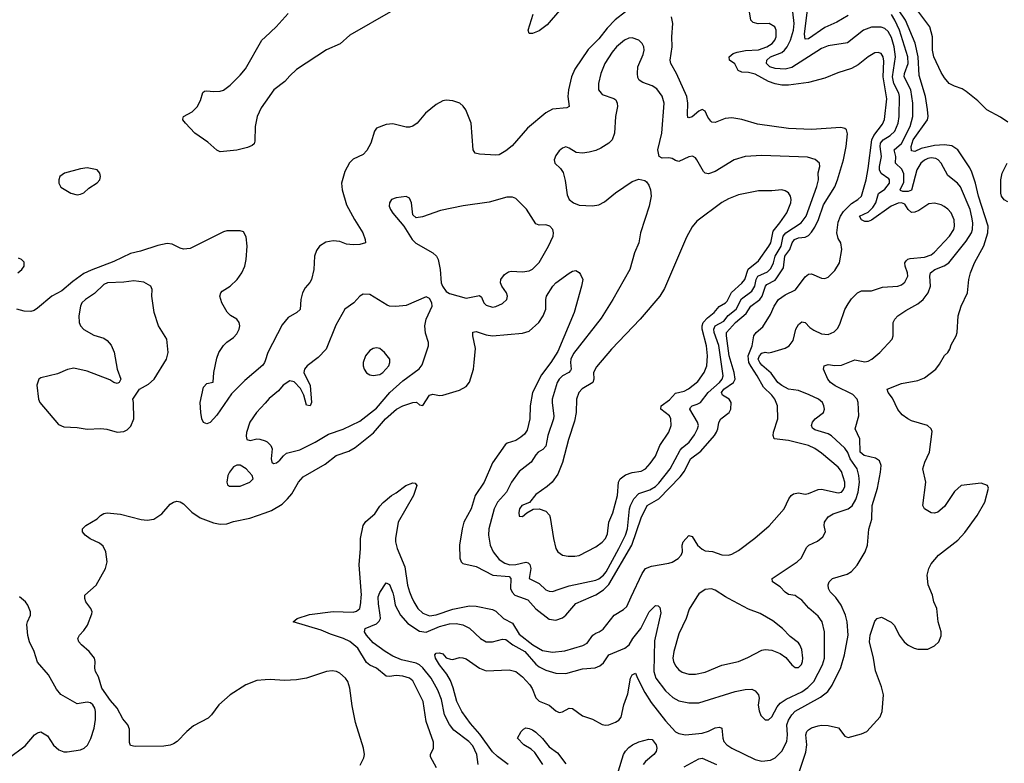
# Model space of a CAD drawing. Header units: inches. Extents: x 1550315 to 1685896, y 510706 to 640504.
# Tile 412 of 452: x 1658523 to 1664449, y 598998 to 603473. Entities that reach past the tile are written whole.
import ezdxf

# ---------------------------------------------------------------- set-up
doc = ezdxf.new("R2010")
doc.units = ezdxf.units.IN
doc.header["$MEASUREMENT"] = 0
for name, color, linetype in [('B6559', 7, 'Continuous'), ('B6569', 7, 'Continuous'), ('B6650', 7, 'Continuous'), ('B6660', 7, 'Continuous')]:
    doc.layers.add(name, color=color, linetype=linetype)

msp = doc.modelspace()

# ---------------------------------------------------------------- linework, layer by layer
at = {"layer": 'B6559', "color": 5}
for points, elevation in [([(1658454, 599026), (1658556.6, 599103.4), (1658613.2, 599170), (1658630, 599182), (1658650, 599187.7), (1658690, 599164), (1658726.8, 599106.8), (1658758.5, 599078.5), (1658790, 599067.4), (1658810, 599067.4), (1658890, 599078.7), (1658911.1, 599088.9), (1658932.2, 599107.7), (1658952.1, 599147.9), (1658972, 599210), (1658979.1, 599260.9), (1658979.8, 599310), (1658975.3, 599330), (1658964.2, 599350), (1658950, 599361.1), (1658930, 599366), (1658870, 599355.4), (1658771.5, 599411.5), (1658744.1, 599444.1), (1658696.2, 599530), (1658630, 599607.6), (1658610.7, 599670), (1658581.6, 599730), (1658571.9, 599768.1), (1658567, 599833), (1658569.7, 599850.3), (1658589.3, 599890), (1658589.3, 599910), (1658572.7, 599950), (1658558, 599970), (1658521.3, 600000)], 640), ([(1660000, 599500.2), (1659950, 599495.4), (1659884.9, 599470), (1659790, 599409.7), (1659722.6, 599350), (1659678.3, 599290), (1659658, 599270), (1659570, 599223.5), (1659530, 599189.8), (1659471, 599129), (1659450, 599115.2), (1659430, 599106.6), (1659390, 599100.2), (1659218.2, 599098.2), (1659190, 599104.2), (1659183.6, 599123.6), (1659183.8, 599203.8), (1659173.5, 599230), (1659145, 599265), (1659110.6, 599330), (1659070, 599376.4), (1659018.1, 599450), (1658997.9, 599517.9), (1658980.5, 599550), (1658975.6, 599570), (1658978.4, 599610), (1658974.5, 599630), (1658941.6, 599670), (1658895.8, 599710), (1658879.7, 599730), (1658873.3, 599750), (1658883.6, 599770), (1658910, 599797.6), (1658931.3, 599828.7), (1658956.6, 599896.6), (1658958.7, 599910), (1658951.6, 599930), (1658922.4, 599970), (1658915.1, 599990), (1658915.7, 600000)], 620)]:
    msp.add_lwpolyline(points, dxfattribs=dict(at, elevation=elevation))
at = {"layer": 'B6569', "color": 5}
for points, elevation in [([(1661032.3, 598970), (1660996.6, 599036.6), (1660996.9, 599050), (1661014.8, 599090), (1661014.3, 599125.7), (1660970.5, 599250), (1660952.4, 599370), (1660890, 599495), (1660870, 599511.1), (1660830, 599522.9), (1660790, 599525.9), (1660750, 599519.9), (1660730, 599521.7), (1660670.3, 599570.3), (1660630, 599588.5), (1660610, 599605), (1660557.8, 599690), (1660510, 599731.9), (1660473.1, 599750), (1660394.9, 599774.9), (1660338.4, 599798.4), (1660169.4, 599850), (1660194, 599870), (1660267.5, 599892.5), (1660410, 599911.5), (1660530, 599907.8), (1660550, 599912.7), (1660569.7, 599930), (1660577.2, 599962.8), (1660579.1, 600000)], 580), ([(1661282.5, 598990), (1661275.5, 599050), (1661250, 599102.7), (1661226.4, 599130), (1661136.7, 599196.6), (1661110, 599231.1), (1661081, 599290), (1661061.2, 599381.2), (1661039.1, 599439.1), (1661000.8, 599510), (1660950, 599571.9), (1660930, 599590.5), (1660910, 599600.7), (1660820.4, 599620.4), (1660770, 599642.9), (1660723.9, 599670), (1660650, 599723.8), (1660609.8, 599770), (1660598.9, 599790), (1660603, 599810), (1660670, 599837.4), (1660687.5, 599852.5), (1660694, 599870), (1660693.8, 599890), (1660682.5, 599957.5), (1660681.4, 599998.6), (1660681.8, 600000)], 560), ([(1660774.4, 600000), (1660783.7, 599950), (1660816, 599890), (1660860.1, 599840.1), (1660930, 599793.5), (1660970, 599786.5), (1661050, 599821.8), (1661110, 599838), (1661150, 599838.6), (1661191.1, 599831.1), (1661231.1, 599811.1), (1661296.9, 599750), (1661330, 599729.4), (1661370, 599728.7), (1661430, 599744.7), (1661450, 599743.2), (1661491.7, 599711.7), (1661564.2, 599670), (1661630, 599595.3), (1661650, 599578.5), (1661690, 599559.4), (1661750, 599540.6), (1661810, 599537.8), (1661910, 599566.4), (1661987.3, 599572.7), (1662014.6, 599585.4), (1662036.6, 599603.4), (1662070, 599650.2), (1662166.3, 599690), (1662191.1, 599710), (1662213.3, 599750), (1662261, 599810), (1662311.1, 599910), (1662350, 599947), (1662366.6, 599946.6), (1662376.4, 599936.4), (1662382.9, 599902.9), (1662344.9, 599735.1), (1662339.3, 599550), (1662353.1, 599510), (1662410, 599433.2), (1662454.8, 599394.8), (1662490, 599373.5), (1662550, 599361), (1662610, 599361.4), (1662830, 599429.2), (1662890, 599441.8), (1662930, 599443.6), (1662950, 599434.9), (1662970.2, 599410), (1662973.6, 599390), (1662968.1, 599348.1), (1662973.9, 599313.9), (1662984.7, 599284.7), (1663010, 599259.3), (1663030, 599259.5), (1663050, 599277.6), (1663081.7, 599338.3), (1663099.8, 599360.2), (1663135.9, 599384.1), (1663231.3, 599428.7), (1663266.6, 599453.4), (1663303, 599490), (1663354.9, 599590), (1663367.2, 599630), (1663366.5, 599790), (1663353.8, 599850), (1663330, 599884.4), (1663272.3, 599932.3), (1663230, 599979.3), (1663200.5, 600000)], 560), ([(1660882.1, 600000), (1660894.8, 599970), (1660920.2, 599930), (1660950, 599902.3), (1660990, 599885.7), (1661030, 599891.5), (1661130, 599926.5), (1661230, 599945.2), (1661270, 599944.6), (1661370, 599922.7), (1661390, 599912.7), (1661435.3, 599870), (1661490, 599842.2), (1661530, 599775.3), (1661611.4, 599710), (1661670, 599677.4), (1661730, 599667.2), (1661804.3, 599675.7), (1661913.5, 599706.5), (1661939.2, 599720.8), (1661972.9, 599770), (1661990, 599781.6), (1662011.7, 599788.3), (1662034.4, 599805.6), (1662101.5, 599890), (1662157.1, 599922.9), (1662177.5, 599942.5), (1662204.4, 600000)], 580), ([(1661463.9, 598990), (1661398.8, 599038.8), (1661370, 599066.3), (1661293.8, 599173.8), (1661237.4, 599237.4), (1661185.3, 599310), (1661153.9, 599370), (1661133.1, 599453.1), (1661115.9, 599495.9), (1661094, 599534), (1661049.2, 599590), (1661025.2, 599630), (1661021.7, 599650), (1661030, 599661.3), (1661050, 599663.7), (1661070, 599655.8), (1661090, 599633.4), (1661115.5, 599624.5), (1661130, 599622), (1661170, 599635.5), (1661190, 599633.7), (1661210, 599625.7), (1661290, 599570.3), (1661330, 599554.9), (1661470, 599559.6), (1661510, 599550.3), (1661550, 599518.8), (1661594, 599470), (1661608.3, 599448.3), (1661630, 599392.2), (1661650, 599372.3), (1661710, 599348.2), (1661750, 599314), (1661770, 599303.1), (1661790, 599308.7), (1661830, 599330.3), (1661850, 599327.2), (1661910, 599283.6), (1661970, 599263.1), (1662030, 599232.2), (1662050, 599228.5), (1662070, 599230.3), (1662110, 599244.6), (1662130, 599257.6), (1662144, 599276), (1662160.3, 599350), (1662184.5, 599415.5), (1662200.4, 599510), (1662210, 599530.5), (1662230, 599540.7), (1662240.8, 599510), (1662285.1, 599425.1), (1662323.3, 599363.3), (1662410, 599252.7), (1662470, 599188.3), (1662490, 599176.5), (1662530, 599170.2), (1662630, 599178.6), (1662670, 599191.7), (1662710, 599211.6), (1662735.9, 599215.9), (1662749.1, 599209.1), (1662755.2, 599150), (1662762, 599130), (1662779.5, 599110), (1662810.1, 599090.1), (1662950, 599020.7), (1662990, 599011.3), (1663042.7, 599017.3), (1663070, 599030.2), (1663110, 599070.2), (1663140.4, 599130), (1663144.3, 599170), (1663141.1, 599230), (1663150, 599256.9), (1663170, 599289.2), (1663190, 599312.1), (1663343.1, 599396.9), (1663387.2, 599430), (1663412.7, 599467.3), (1663466.3, 599573.7), (1663487.1, 599650), (1663509, 599770), (1663503.7, 599850), (1663493.1, 599890), (1663466.9, 599950), (1663435.3, 599995.3), (1663430.8, 600000)], 540), ([(1661531.3, 600000), (1661581.4, 599981.4), (1661630, 599926.6), (1661710, 599865), (1661750, 599859.5), (1661790, 599873.7), (1661811.3, 599890), (1661870, 599959.1), (1661963.8, 600000)], 620), ([(1662599.2, 600000), (1662553.7, 599926.3), (1662534.2, 599870), (1662490, 599777), (1662459.8, 599670), (1662454.3, 599630), (1662457.5, 599610), (1662470, 599584.6), (1662490, 599560.2), (1662510, 599545.5), (1662550, 599535.2), (1662590, 599533.8), (1662650, 599546.2), (1662750, 599588.2), (1662849.8, 599610.2), (1662905.9, 599634.1), (1662990, 599679.5), (1663010, 599682.6), (1663050, 599679.5), (1663099.6, 599659.6), (1663134.4, 599634.4), (1663170.7, 599590), (1663190, 599575.5), (1663210, 599575.5), (1663228.1, 599591.9), (1663234.5, 599610), (1663236.8, 599630), (1663230, 599682), (1663219.7, 599710), (1663210, 599722.9), (1663160.4, 599760.4), (1663114, 599810), (1663055.8, 599855.8), (1662979.1, 599899.1), (1662910, 599926.3), (1662789.2, 599989.2), (1662772.2, 600000)], 580), ([(1663205.4, 598914.6), (1663255.1, 599064.9), (1663260.2, 599110), (1663255.8, 599170), (1663261.5, 599190), (1663270, 599199.6), (1663290, 599212.1), (1663330, 599223.9), (1663350, 599228), (1663390, 599225.2), (1663451.3, 599211.3), (1663490, 599160.4), (1663510, 599153.1), (1663590, 599174.9), (1663622.9, 599190), (1663702.7, 599277.3), (1663714.7, 599310), (1663721.5, 599410), (1663710, 599459), (1663674.7, 599554.7), (1663662.8, 599630), (1663638.1, 599730), (1663642.6, 599770), (1663663.8, 599836.2), (1663670, 599852.9), (1663685.1, 599870), (1663710, 599876.9), (1663768.3, 599848.3), (1663788, 599828), (1663817.6, 599770), (1663846.7, 599730), (1663870, 599708.9), (1663906.8, 599690), (1663930, 599684.9), (1663990, 599685.7), (1664030, 599704.9), (1664056.3, 599730), (1664070, 599764.7), (1664069.7, 599790), (1664051.2, 599850), (1664043.7, 599930), (1664024.5, 599970), (1664018.4, 600000)], 520), ([(1660572.7, 598987.3), (1660594.7, 599030), (1660599.1, 599050), (1660593.3, 599090), (1660543.9, 599243.9), (1660524, 599344), (1660510.9, 599450), (1660497.5, 599490), (1660484.5, 599510), (1660450, 599540.6), (1660430, 599551.3), (1660404.9, 599555.1), (1660370, 599550.6), (1660250, 599510.7), (1660190, 599499.8), (1660116.6, 599496.6), (1660030, 599503.1), (1660000, 599500.2)], 620), ([(1661671.3, 598991.3), (1661623.1, 599063.1), (1661602.2, 599082.2), (1661558, 599110), (1661519, 599150), (1661542, 599190), (1661556.5, 599203.5), (1661570, 599210.7), (1661590, 599207.3), (1661610, 599199.3), (1661630, 599184.4), (1661670, 599147.7), (1661710, 599096.9), (1661760.8, 599060.8), (1661810, 598994.7)], 520), ([(1662126.6, 598953.4), (1662158.5, 599050), (1662170, 599071.8), (1662190, 599094), (1662211.8, 599110), (1662250, 599126.5), (1662310, 599143.7), (1662330, 599140.4), (1662354.9, 599110), (1662358.5, 599090), (1662354.7, 599070), (1662340.3, 599050), (1662290, 599009.8), (1662276.6, 598990)], 520), ([(1662523.3, 598976.7), (1662610, 599025.6), (1662630, 599029.3), (1662716.5, 598990)], 520)]:
    msp.add_lwpolyline(points, dxfattribs=dict(at, elevation=elevation))
at = {"layer": 'B6650', "color": 5}
for points, elevation in [([(1660000, 602976.6), (1659976.5, 602943.5), (1659952.9, 602890), (1659941.1, 602830), (1659938.4, 602741.6), (1659934, 602726), (1659923.4, 602716.6), (1659895.4, 602704.6), (1659830, 602688.3), (1659730, 602678.7), (1659710, 602688.6), (1659656.6, 602736.6), (1659578.3, 602790), (1659520.5, 602850), (1659504.5, 602870), (1659505.1, 602874.9), (1659509.3, 602890), (1659561.1, 602918.9), (1659591.2, 602948.8), (1659612.4, 602987.6), (1659624.9, 603035.1), (1659636.6, 603043.4), (1659650, 603044.9), (1659690, 603040.7), (1659730, 603042.9), (1659750, 603049.3), (1659790, 603079.3), (1659850, 603139), (1659882.1, 603177.9), (1659981.7, 603350), (1660000, 603367.2)], 580), ([(1660000, 601421), (1659996.1, 601410), (1659986, 601394), (1659877.5, 601302.5), (1659798.5, 601221.5), (1659710, 601092.3), (1659670, 601049.2), (1659650, 601041.2), (1659629.5, 601049.5), (1659619.3, 601070), (1659612.7, 601110), (1659609.6, 601170), (1659630, 601262), (1659650, 601282.8), (1659688.7, 601291.3), (1659691.2, 601350), (1659710, 601436), (1659722, 601470), (1659750, 601512.7), (1659770, 601532.7), (1659810, 601560.4), (1659830, 601582.4), (1659843.9, 601610), (1659847.4, 601630), (1659843.5, 601650), (1659829.6, 601670), (1659792.7, 601692.7), (1659772.6, 601712.6), (1659739.7, 601770), (1659728.3, 601810), (1659733.3, 601830), (1659741.4, 601838.6), (1659790.6, 601869.4), (1659831.4, 601908.6), (1659861, 601950), (1659877.7, 601990), (1659885.7, 602030), (1659892, 602110), (1659886.3, 602166.3), (1659870, 602195.6), (1659850, 602202), (1659770, 602202.2), (1659750, 602196.2), (1659550, 602095.5), (1659510, 602092.5), (1659490, 602097.1), (1659441.8, 602121.8), (1659410, 602126.9), (1659353.9, 602113.9), (1659250, 602079.4), (1659190, 602066), (1659090, 602017), (1658953.6, 601966.4), (1658910, 601946), (1658842.7, 601897.3), (1658777.9, 601842.1), (1658716.9, 601810), (1658630, 601737.6), (1658610, 601723.9), (1658590, 601717.2), (1658550, 601718.5), (1658505.6, 601730)], 620), ([(1658512.3, 601950), (1658536.2, 601970), (1658549.4, 601990), (1658550, 602014), (1658534, 602030), (1658517.2, 602037.2)], 620), ([(1660000, 601166.1), (1659948.9, 601110), (1659907.9, 601050), (1659888.9, 600988.9), (1659886.1, 600966.1), (1659890, 600946), (1659910, 600941.6), (1659950, 600950.3), (1659968.7, 600948.7), (1660000, 600937.9)], 640), ([(1658915.7, 600000), (1658916.2, 600010), (1658983.6, 600070), (1659039.3, 600170), (1659049.4, 600210), (1659042, 600270), (1659024.9, 600304.9), (1659002.8, 600322.8), (1658948.2, 600348.2), (1658917.2, 600370), (1658900.9, 600390), (1658902, 600410), (1658920.9, 600430), (1658989.5, 600470), (1659009.8, 600490.2), (1659030, 600501.5), (1659050, 600505.5), (1659130, 600497.1), (1659255.1, 600464.9), (1659290, 600460.9), (1659330, 600466.4), (1659379.8, 600500.2), (1659430, 600557.1), (1659450, 600570.4), (1659470, 600575.8), (1659490, 600572), (1659510, 600558.9), (1659559.1, 600510), (1659610, 600474.8), (1659690, 600445.4), (1659730, 600437.2), (1659770, 600439.7), (1659810, 600452.6), (1659907.6, 600472.4), (1660000, 600505.9)], 620)]:
    msp.add_lwpolyline(points, dxfattribs=dict(at, elevation=elevation))
for points, elevation in [([(1658930, 602580.9), (1658890, 602575.1), (1658794, 602550), (1658764.7, 602530), (1658758, 602510), (1658758, 602490), (1658770, 602464.7), (1658832, 602430), (1658870, 602418.8), (1658890, 602422.8), (1658910, 602430.8), (1658940.1, 602459.9), (1658990, 602491), (1659005.2, 602510), (1659009.2, 602530), (1659005.2, 602550), (1658990, 602569)], 620), ([(1659210, 601900.7), (1659150, 601893.5), (1659051.3, 601890), (1659030, 601880.4), (1658974.4, 601825.6), (1658919.3, 601790), (1658898, 601770), (1658889.1, 601750), (1658878.5, 601690), (1658881.1, 601650), (1658890, 601630.7), (1658909, 601609), (1658970, 601574.9), (1659030, 601556.3), (1659050, 601542), (1659073.8, 601513.8), (1659092.3, 601472.3), (1659110.4, 601370.4), (1659131.3, 601310), (1659122, 601290), (1659110, 601284), (1659090, 601289.2), (1659066.6, 601306.6), (1658930, 601357.7), (1658850, 601376.3), (1658811.7, 601368.3), (1658750, 601340.9), (1658650, 601317.2), (1658638, 601310), (1658626, 601274), (1658636, 601190), (1658644.7, 601170), (1658756.9, 601036.9), (1658790, 601022), (1658870, 601018), (1658930, 601008.5), (1659012.3, 601012.3), (1659047.9, 601007.9), (1659110, 600990.8), (1659150, 600994.8), (1659170, 601004), (1659193.1, 601026.9), (1659209.6, 601070), (1659209.2, 601169.2), (1659204, 601190), (1659245.2, 601250), (1659299.4, 601280.6), (1659332.7, 601310), (1659406, 601430), (1659416, 601470), (1659409.2, 601550), (1659359.3, 601630), (1659332.7, 601710), (1659319, 601810), (1659321.2, 601850), (1659313.2, 601870), (1659270, 601892.7)], 640), ([(1659830, 600792.6), (1659810, 600781.3), (1659786, 600750), (1659777, 600730), (1659770.7, 600690), (1659774.4, 600674.4), (1659785.2, 600665.2), (1659850, 600666), (1659908.7, 600690), (1659928, 600710), (1659922, 600730), (1659885.6, 600770), (1659850, 600792.3)], 640)]:
    msp.add_lwpolyline(points, close=True, dxfattribs=dict(at, elevation=elevation))
at = {"layer": 'B6660', "color": 5}
for points, elevation in [([(1663510, 603498.8), (1663442.3, 603457.7), (1663370, 603426.5), (1663270, 603357.3), (1663250, 603355.6), (1663246.7, 603386.7), (1663277.1, 603630)], 540), ([(1664018.4, 600000), (1664016.3, 600010), (1663991.2, 600071.2), (1663986, 600130), (1663994.5, 600170), (1664010, 600198.7), (1664052.6, 600250), (1664170, 600340.3), (1664212.8, 600387.2), (1664286, 600490), (1664332.6, 600570), (1664353.6, 600653.6), (1664348.7, 600670), (1664310, 600683.7), (1664190, 600669.7), (1664150, 600634), (1664090, 600544.4), (1664050, 600508.6), (1664030, 600503), (1664010, 600504.5), (1663969.2, 600530), (1663959.7, 600550), (1663977.4, 600690), (1663958.4, 600770), (1663971.6, 600810), (1663999.7, 600870), (1664014.9, 600994.9), (1664009.6, 601010), (1663987.3, 601030), (1663890, 601059.8), (1663868, 601070), (1663835.3, 601095.3), (1663807.9, 601128), (1663776, 601196), (1663751.3, 601230), (1663745.1, 601250), (1663830, 601284), (1663930, 601301.5), (1663970, 601317), (1664037.6, 601370), (1664060.1, 601399.9), (1664088.7, 601451.3), (1664109.4, 601470), (1664122, 601490), (1664130, 601516), (1664159.6, 601570), (1664165.6, 601590), (1664171.5, 601690), (1664189.7, 601750), (1664227.1, 601830), (1664235, 601910), (1664246.3, 601950), (1664269.2, 602010), (1664327, 602113), (1664350.4, 602189.6), (1664353.2, 602230), (1664294.9, 602410), (1664276.7, 602490), (1664255, 602555), (1664241.8, 602581.8), (1664169, 602690), (1664134.2, 602714.2), (1664090, 602720.7), (1664030, 602715), (1663950, 602697.8), (1663910, 602680.6), (1663890, 602683), (1663887.9, 602710), (1663901.7, 602750), (1663986.4, 602870), (1663990.5, 602890), (1663987.7, 602932.3), (1663975.1, 603010), (1663937.2, 603137.2), (1663931, 603250), (1663912.6, 603332.6), (1663853.9, 603470), (1663770, 603595.6)], 520), ([(1660770, 603529.1), (1660510, 603379.4), (1660452.8, 603327.2), (1660370, 603290.7), (1660190, 603172.3), (1660150, 603135.8), (1660119.6, 603100.4), (1660052, 603050), (1660000, 602976.6)], 580), ([(1662170, 603521.2), (1662107.1, 603472.9), (1662059, 603421), (1662010, 603357.9), (1661945.7, 603294.3), (1661865.3, 603174.7), (1661844.2, 603130), (1661826.3, 603050), (1661822.8, 603010), (1661830.4, 602949.6), (1661817.1, 602942.9), (1661730, 602935.3), (1661690, 602913.3), (1661579.7, 602820.3), (1661486.5, 602713.5), (1661450, 602683), (1661410, 602659.7), (1661390, 602656.9), (1661290, 602663.1), (1661264.5, 602670), (1661253.3, 602690), (1661239.7, 602850), (1661208, 602930), (1661193, 602953), (1661172.3, 602970), (1661130, 602984.2), (1661090, 602989.7), (1661070, 602985.1), (1661030, 602963.5), (1660965.5, 602910), (1660915.5, 602850), (1660888.6, 602831.4), (1660870, 602825.6), (1660850, 602826), (1660770, 602845.6), (1660730, 602841.6), (1660670, 602820.7), (1660658, 602802), (1660636.5, 602730), (1660613.5, 602686.5), (1660590, 602661.7), (1660530, 602634), (1660509.3, 602610.7), (1660481.3, 602558.7), (1660460.2, 602490), (1660464.3, 602450), (1660490, 602359.5), (1660538, 602270), (1660587.8, 602190), (1660603.5, 602150), (1660604.4, 602130), (1660570, 602119.4), (1660530, 602118.8), (1660490, 602122.7), (1660450, 602137.6), (1660410, 602142.8), (1660365.5, 602134.5), (1660328.8, 602110), (1660310, 602084.5), (1660297.3, 602050), (1660292.9, 601970), (1660280.2, 601910), (1660269.4, 601890.6), (1660240.8, 601859.2), (1660225.4, 601830), (1660216, 601790), (1660211, 601729), (1660192.4, 601710), (1660139.7, 601680.3), (1660102.5, 601637.5), (1660017.3, 601470), (1660000, 601421)], 620), ([(1661772.1, 603527.9), (1661698.7, 603441.3), (1661650, 603406), (1661610, 603389.8), (1661590, 603389.7), (1661583.5, 603410), (1661613.2, 603506.8)], 580), ([(1662204.4, 600000), (1662270, 600140.8), (1662289.2, 600170), (1662325.3, 600185.3), (1662430, 600203.2), (1662450, 600209.4), (1662485.6, 600230), (1662503.7, 600250), (1662512.1, 600270), (1662509.7, 600310), (1662516.4, 600330), (1662550, 600368.4), (1662570, 600362.4), (1662603.5, 600310), (1662630, 600286), (1662650, 600277.5), (1662692.6, 600272.6), (1662750, 600252.4), (1662790, 600250.4), (1662810, 600256.4), (1662850, 600278.4), (1662947.3, 600352.7), (1663033.7, 600426.3), (1663125.1, 600530), (1663153.3, 600590), (1663167.1, 600610), (1663180.6, 600619.4), (1663210, 600625.5), (1663250, 600618.5), (1663270, 600621.5), (1663330, 600646.2), (1663350, 600648.6), (1663450, 600626.2), (1663470, 600630.3), (1663478.8, 600641.2), (1663490, 600664), (1663490.5, 600690), (1663470, 600753.1), (1663450, 600780.7), (1663350, 600865.2), (1663310, 600892.5), (1663270, 600911.4), (1663150, 600941.2), (1663063.6, 600950), (1663057.6, 600970), (1663060.7, 600990), (1663087.4, 601070), (1663083.6, 601150), (1663067.5, 601190), (1663050, 601214.3), (1663000.6, 601260.6), (1662962.9, 601330), (1662925.3, 601385.3), (1662912.6, 601410), (1662907.1, 601450), (1662932.8, 601510), (1662942.3, 601570), (1662956.1, 601590), (1662995.4, 601624.6), (1663041.6, 601698.5), (1663064.7, 601750), (1663090.9, 601790), (1663130, 601818), (1663191.9, 601848.1), (1663250, 601925.8), (1663270, 601942.2), (1663290, 601943), (1663350, 601918.2), (1663370, 601916), (1663390, 601923.7), (1663430, 601963.1), (1663458, 602010), (1663471.3, 602090), (1663466.4, 602130), (1663450, 602156.9), (1663441.5, 602190), (1663450, 602253.8), (1663463, 602290), (1663481.8, 602318.2), (1663530, 602367.3), (1663568.9, 602391.1), (1663589.5, 602410.5), (1663617.2, 602510), (1663630, 602578.4), (1663651.4, 602750), (1663664, 602776), (1663716.1, 602843.9), (1663727.5, 602872.5), (1663742.6, 602997.4), (1663721, 603130), (1663724.1, 603224.1), (1663719.5, 603250), (1663709, 603269), (1663690, 603275.8), (1663670, 603272.7), (1663630, 603249.8), (1663570, 603201.1), (1663530, 603179.4), (1663446.7, 603153.3), (1663370, 603121.2), (1663270, 603096), (1663150, 603078.5), (1663110, 603078.5), (1663070, 603086.6), (1663030, 603100.1), (1662950, 603145.3), (1662910, 603154.3), (1662870, 603156.9), (1662846.9, 603166.9), (1662827.1, 603207.1), (1662794.7, 603230), (1662793.5, 603250), (1662816.9, 603270), (1662842.3, 603277.7), (1662892.6, 603287.4), (1662970, 603292.1), (1663020.3, 603310), (1663053, 603330), (1663068.2, 603350), (1663075.9, 603370), (1663076.5, 603410), (1663068.2, 603430), (1663035.1, 603450), (1662968.6, 603448.6), (1662937, 603457), (1662924.6, 603470), (1662913.2, 603533.2)], 580), ([(1663200.5, 600000), (1663190, 600007.3), (1663150, 600014.5), (1663130, 600027.1), (1663099.9, 600059.9), (1663053.6, 600090), (1663053, 600110), (1663202.4, 600210), (1663226.6, 600233.4), (1663260.5, 600299.5), (1663272.3, 600310), (1663325.5, 600334.5), (1663358.2, 600361.8), (1663373.3, 600390), (1663365.7, 600430), (1663367.2, 600450), (1663390, 600480.9), (1663420.4, 600499.6), (1663510, 600529.6), (1663532.8, 600547.2), (1663555, 600585), (1663570.3, 600630), (1663577.1, 600690), (1663574.7, 600730), (1663563.4, 600770), (1663522.7, 600830), (1663508, 600868), (1663490, 600895), (1663410, 600968.1), (1663390, 600981.3), (1663310, 601003.9), (1663295, 601015), (1663288.9, 601030), (1663294.6, 601050), (1663310.8, 601070), (1663360.3, 601110), (1663366.6, 601130), (1663363.9, 601150), (1663354.7, 601170), (1663331.3, 601190), (1663275.3, 601215.3), (1663210, 601242), (1663150, 601249), (1663110, 601270.8), (1663087.1, 601290), (1663045.4, 601345.4), (1662990, 601394.8), (1662977.2, 601410), (1662968.8, 601430), (1662976, 601450), (1662990, 601466), (1663010, 601472.6), (1663030, 601468.5), (1663050, 601471.3), (1663130, 601497.1), (1663154.7, 601510), (1663178, 601542), (1663194.7, 601610), (1663210, 601638), (1663230, 601655.5), (1663250, 601650.2), (1663280, 601620), (1663303.7, 601603.7), (1663350, 601583), (1663390, 601577.8), (1663425.3, 601594.7), (1663444.7, 601615.3), (1663459.6, 601640.4), (1663490, 601728), (1663510, 601763.1), (1663530, 601792.2), (1663565.6, 601830), (1663590, 601841.7), (1663650, 601842), (1663715.8, 601864.2), (1663808.7, 601870), (1663830, 601878), (1663850, 601894), (1663868.2, 601930), (1663866.9, 601950), (1663853, 601990), (1663851.4, 602010), (1663858.2, 602021.8), (1663868.6, 602031.4), (1663883.8, 602036.2), (1663970, 602044), (1664010, 602058.6), (1664030, 602074.3), (1664119.4, 602170), (1664144.7, 602210), (1664149.9, 602230), (1664147.8, 602267.8), (1664128.7, 602310), (1664110, 602332), (1664088.4, 602348.4), (1664070, 602358.2), (1664030, 602368.7), (1663996, 602364), (1663934.5, 602325.5), (1663910, 602314.8), (1663890, 602313.5), (1663870.9, 602330.9), (1663850, 602362.7), (1663830.9, 602370.9), (1663810, 602367.9), (1663769.1, 602350.9), (1663650, 602266.4), (1663630, 602258.2), (1663610, 602258.2), (1663590, 602267.8), (1663577.7, 602290), (1663630, 602314.2), (1663657.8, 602342.2), (1663675.8, 602370), (1663692.6, 602427.4), (1663730, 602453.9), (1663757.9, 602490), (1663758.9, 602510), (1663755.3, 602515.3), (1663707.9, 602547.9), (1663699.2, 602570), (1663699.1, 602590), (1663710.7, 602650), (1663701.4, 602710), (1663704.1, 602730), (1663720.2, 602750), (1663763.4, 602776.6), (1663790, 602803), (1663811.5, 602850), (1663817.5, 602890), (1663819.5, 603010), (1663814.6, 603030), (1663783.7, 603090), (1663776.6, 603130), (1663795.2, 603250), (1663787, 603310), (1663770, 603365.3), (1663750, 603401), (1663730, 603420.2), (1663708.8, 603428.8), (1663650, 603427.9), (1663602, 603410), (1663506, 603334), (1663390, 603314.9), (1663350, 603300.2), (1663170, 603184.9), (1663130, 603174.9), (1663070, 603178.4), (1663038.9, 603190), (1663017.2, 603210), (1663020.3, 603230), (1663042, 603250), (1663110, 603276.1), (1663127.5, 603290), (1663142.8, 603310), (1663162.7, 603350), (1663180.5, 603410), (1663185.6, 603450), (1663171.5, 603571.5)], 560), ([(1664470, 602856.8), (1664426.4, 602886.4), (1664343.6, 602930), (1664290, 602985.1), (1664220.6, 603040.6), (1664196.2, 603056.2), (1664150, 603072.5), (1664118.4, 603090), (1664090, 603122.2), (1664070, 603155.1), (1664024.8, 603250), (1664017.6, 603290), (1664018.1, 603370), (1664002.1, 603430), (1663910, 603549.9)], 480), ([(1660000, 603367.2), (1660066.9, 603430), (1660139.5, 603510)], 580), ([(1661963.8, 600000), (1661990, 600011.4), (1662037.4, 600042.6), (1662070, 600074.1), (1662207.6, 600310), (1662263.8, 600476.2), (1662299.2, 600550), (1662370, 600590.5), (1662498.5, 600721.5), (1662523.8, 600756.2), (1662561.7, 600830), (1662623.4, 600876.6), (1662704.9, 600970), (1662718.1, 600990), (1662725.8, 601010), (1662731.6, 601048.4), (1662743.5, 601070), (1662793.7, 601110), (1662804.1, 601130), (1662805, 601170), (1662793, 601190), (1662752.6, 601212.6), (1662747, 601230), (1662760.9, 601250), (1662820.1, 601290), (1662829.6, 601310), (1662824.2, 601350), (1662793.7, 601450), (1662777.2, 601570), (1662778.2, 601590), (1662831.3, 601650), (1662896, 601704), (1662924.1, 601750), (1662978.4, 601790), (1662992, 601810), (1663011.2, 601868.8), (1663019.6, 601880.4), (1663070, 601906.3), (1663080.8, 601919.2), (1663120.3, 601979.7), (1663129.4, 602050), (1663158.3, 602090), (1663173.1, 602130), (1663186.1, 602150), (1663210, 602159.5), (1663250, 602164.6), (1663270, 602173.4), (1663290, 602193.4), (1663310, 602224.4), (1663330.2, 602269.8), (1663360.4, 602359.6), (1663430, 602466.8), (1663446.4, 602510), (1663481.3, 602630), (1663498.5, 602710), (1663506.5, 602786.5), (1663499.7, 602810), (1663490, 602819.1), (1663464.8, 602824.8), (1663290, 602811.6), (1663150, 602818.9), (1662963.3, 602843.3), (1662870, 602873.3), (1662810, 602882.5), (1662770, 602877.8), (1662710, 602853.5), (1662690, 602857.2), (1662683.3, 602863.3), (1662666, 602886), (1662650, 602921.6), (1662630, 602933.3), (1662610, 602923.2), (1662570, 602889.2), (1662550, 602881.7), (1662545.4, 602885.4), (1662543.3, 602903.3), (1662545.3, 602970), (1662538.7, 603010), (1662476.4, 603150), (1662443.4, 603210), (1662438.1, 603230), (1662451.3, 603310), (1662449, 603370), (1662455, 603450), (1662446, 603490)], 620), ([(1663430.8, 600000), (1663402, 600030), (1663390.9, 600050), (1663388.7, 600071.3), (1663395.1, 600090), (1663415.1, 600110), (1663503.4, 600136.6), (1663530, 600151.6), (1663563.5, 600190), (1663611.2, 600270), (1663626.6, 600310), (1663633.6, 600406.4), (1663652.7, 600467.3), (1663653.5, 600550), (1663686.7, 600653.3), (1663704.8, 600750), (1663707.6, 600790), (1663697.4, 600817.4), (1663674, 600834), (1663605.1, 600850), (1663581.6, 600870), (1663579.5, 600950), (1663550.9, 601010), (1663573.2, 601090), (1663570.7, 601170), (1663563.1, 601190), (1663537.6, 601217.6), (1663431.3, 601270), (1663403.5, 601290), (1663388.2, 601310), (1663360.4, 601370), (1663364.7, 601390), (1663390, 601397.5), (1663430, 601392.6), (1663470, 601394), (1663550, 601426.3), (1663610, 601414.3), (1663630, 601419), (1663651.5, 601430), (1663700.5, 601470), (1663775.1, 601550), (1663781.3, 601570), (1663781.3, 601650), (1663789.6, 601670), (1663809.6, 601690), (1663857.5, 601722.5), (1663930, 601762.4), (1663960.4, 601790), (1663992, 601830), (1664005.5, 601870), (1664000.6, 601930), (1664006.2, 601950), (1664030.9, 601969.1), (1664088, 601992), (1664115.7, 602010), (1664220.7, 602139.3), (1664251.3, 602190), (1664258.7, 602210), (1664260.8, 602250), (1664254.7, 602285.3), (1664243.2, 602330), (1664186.2, 602466.2), (1664167.8, 602490), (1664110, 602534.5), (1664069, 602610), (1664051.8, 602630), (1664037.7, 602637.7), (1664010, 602641.6), (1663990, 602637.1), (1663970, 602628.4), (1663947.5, 602610), (1663923.7, 602570), (1663890, 602447.9), (1663870, 602438.4), (1663838.3, 602438.3), (1663824.3, 602444.3), (1663823, 602450), (1663844, 602496), (1663844.9, 602544.9), (1663833.1, 602573.1), (1663793.8, 602610), (1663796.3, 602650), (1663786, 602690), (1663830, 602727.3), (1663882.7, 602830), (1663898, 602890), (1663898.5, 602970), (1663886.8, 603050), (1663847.5, 603130), (1663848, 603150), (1663870.3, 603210), (1663869.1, 603250), (1663818, 603410), (1663790.9, 603470), (1663770, 603503.8)], 540), ([(1664470, 602377.7), (1664448.2, 602388.2), (1664433.4, 602410), (1664428.2, 602430), (1664429.5, 602510), (1664436.5, 602550), (1664466.5, 602610)], 480), ([(1660000, 600505.9), (1660039.7, 600520.3), (1660102.2, 600557.8), (1660135.6, 600590), (1660160.6, 600619.4), (1660201.5, 600690), (1660230, 600722.2), (1660362.8, 600797.2), (1660428.7, 600850), (1660504.1, 600875.9), (1660542.4, 600897.6), (1660653.6, 600986.4), (1660724.6, 601070), (1660791.1, 601130), (1660829.6, 601150), (1660890.3, 601170.2), (1660911.5, 601171.5), (1660930, 601156), (1660950, 601150.7), (1660990, 601212.9), (1661010, 601220.3), (1661050, 601211), (1661070, 601213.4), (1661170, 601242.6), (1661210, 601265.3), (1661230, 601290.8), (1661253.8, 601370), (1661259, 601410), (1661265.8, 601494.2), (1661249.8, 601570.2), (1661250, 601592.7), (1661270, 601596.9), (1661330, 601575.9), (1661370, 601570.7), (1661550, 601586.5), (1661590, 601599), (1661647.2, 601650), (1661673.3, 601690), (1661690.8, 601730), (1661689.7, 601790), (1661694.7, 601810), (1661731.2, 601870), (1661750, 601890.3), (1661830, 601947.3), (1661850, 601958.8), (1661870, 601962.8), (1661890, 601951), (1661899.5, 601939.5), (1661911.8, 601910), (1661905.3, 601870), (1661861.2, 601710), (1661763.1, 601476.9), (1661720.9, 601410), (1661664.4, 601335.6), (1661610.1, 601230), (1661594.8, 601150), (1661593.9, 601070), (1661577, 601003), (1661561.8, 600978.2), (1661539.7, 600960.3), (1661510, 600941.2), (1661456.4, 600923.6), (1661444.7, 600915.3), (1661370, 600806.6), (1661318.4, 600690), (1661265, 600610), (1661241.5, 600530), (1661197.5, 600450), (1661186.5, 600410), (1661171, 600310), (1661172.2, 600232.2), (1661180.3, 600210), (1661190, 600201.1), (1661270, 600183), (1661370.1, 600130.1), (1661470, 600121.7), (1661479.8, 600110), (1661478.1, 600050), (1661487.5, 600027.5), (1661504.4, 600010), (1661531.3, 600000)], 620), ([(1660000, 600937.9), (1660013.3, 600933.3), (1660034, 600910), (1660043, 600890), (1660037.6, 600830), (1660040.7, 600810), (1660050, 600803), (1660070, 600807.2), (1660090, 600822), (1660110.7, 600849.3), (1660130, 600864.2), (1660210, 600884.5), (1660302, 600930), (1660381, 600979), (1660470, 601008.5), (1660570, 601057.1), (1660670, 601136.1), (1660751, 601229), (1660830, 601300.2), (1660928.5, 601371.5), (1660944.9, 601395.1), (1660984.2, 601510), (1660982.9, 601530), (1660966.2, 601586.2), (1660961.6, 601630), (1660969.6, 601670), (1661005.4, 601750), (1661004, 601770), (1660990, 601795.1), (1660970, 601806), (1660850, 601754), (1660786.5, 601746.5), (1660750, 601749.6), (1660735.6, 601755.6), (1660630, 601818.4), (1660590, 601820.9), (1660570, 601809.2), (1660534, 601770), (1660479.5, 601730), (1660425.3, 601634.7), (1660367.4, 601490), (1660320, 601440), (1660253.4, 601390), (1660237.3, 601370), (1660234, 601350), (1660271.6, 601271.6), (1660279.1, 601170), (1660271, 601150), (1660250, 601154), (1660234.2, 601214.2), (1660213.1, 601253.1), (1660174.5, 601294.5), (1660150, 601299.6), (1660110, 601273), (1660080.2, 601239.8), (1660025.7, 601194.3), (1660000, 601166.1)], 640), ([(1660579.1, 600000), (1660579.7, 600010), (1660567.5, 600192.5), (1660575.3, 600290), (1660574.2, 600350), (1660589.7, 600430), (1660606.4, 600453.6), (1660660.1, 600499.9), (1660690, 600546.4), (1660711.7, 600568.3), (1660760.7, 600610), (1660790, 600625.5), (1660847.1, 600670), (1660890, 600684.9), (1660904.5, 600684.5), (1660914, 600670), (1660893.5, 600610), (1660801.2, 600450), (1660784.4, 600350), (1660785, 600330), (1660794.7, 600290), (1660840.9, 600180.9), (1660858.4, 600070), (1660869.6, 600029.6), (1660882.1, 600000)], 580), ([(1660681.8, 600000), (1660690, 600026.8), (1660730, 600084), (1660750, 600073.4), (1660770, 600024), (1660774.4, 600000)], 560), ([(1662772.2, 600000), (1662710, 600039.7), (1662688, 600048), (1662650, 600044.7), (1662610, 600017.6), (1662599.2, 600000)], 580)]:
    msp.add_lwpolyline(points, dxfattribs=dict(at, elevation=elevation))
for points, elevation in [([(1662210, 603364.3), (1662190, 603362.4), (1662163.1, 603350), (1662115.8, 603310), (1662090, 603277.6), (1662044.4, 603210), (1662022, 603150), (1662006.9, 603090), (1662008, 603050), (1662023.1, 603030), (1662030, 603023.7), (1662098.7, 602998.7), (1662110.7, 602990), (1662119.3, 602970), (1662121.1, 602950), (1662109.2, 602890), (1662102.7, 602790), (1662089.5, 602750.5), (1662069, 602730), (1662021, 602699), (1661990, 602685.4), (1661950, 602675.4), (1661910, 602670.6), (1661873.5, 602673.5), (1661830, 602700.5), (1661810, 602707.8), (1661790, 602699.7), (1661770, 602684.2), (1661750, 602656.2), (1661740.9, 602630), (1661744.6, 602610), (1661777.7, 602577.7), (1661793.4, 602553.4), (1661805.5, 602505.5), (1661818.4, 602418.4), (1661830, 602390.3), (1661856.4, 602370), (1661890, 602357.8), (1661970, 602353.4), (1662010, 602358.9), (1662043.1, 602376.9), (1662110, 602430.3), (1662210, 602499.3), (1662250, 602512.7), (1662285.5, 602505.5), (1662296.7, 602496.7), (1662310, 602478), (1662320.5, 602450), (1662323.7, 602410), (1662311.4, 602350), (1662260.3, 602190), (1662250.3, 602130), (1662224.4, 602070), (1662195.6, 601970), (1662094, 601790), (1662022.5, 601677.5), (1661856.1, 601463.9), (1661840.1, 601430), (1661837.7, 601410), (1661842.5, 601370), (1661838.6, 601361.4), (1661829, 601350), (1661789.4, 601330), (1661769.5, 601310), (1661758.6, 601290), (1661728.8, 601190), (1661727.6, 601167.6), (1661738.3, 601090), (1661735.9, 601070), (1661703, 600970), (1661690, 600906.9), (1661672.7, 600887.3), (1661644, 600870), (1661630, 600855.1), (1661602, 600810), (1661530, 600753.1), (1661483.5, 600690), (1661453.4, 600630), (1661399.4, 600570), (1661379, 600530), (1661346.2, 600410), (1661344, 600370), (1661354.8, 600310), (1661373.2, 600270), (1661410, 600225.1), (1661442.7, 600202.7), (1661472.9, 600192.9), (1661510, 600193.5), (1661570, 600208.3), (1661584.5, 600204.5), (1661593.8, 600193.8), (1661598.9, 600170), (1661589.3, 600109.3), (1661650, 600080.6), (1661690, 600042.8), (1661710, 600033.2), (1661730, 600031.9), (1661770, 600045.7), (1661830, 600066.3), (1661990, 600100.5), (1662010, 600108.3), (1662037, 600130), (1662052.6, 600150), (1662130, 600290.1), (1662168.6, 600370), (1662181.4, 600410), (1662194, 600530), (1662199.2, 600550), (1662220.6, 600590), (1662250, 600621.5), (1662316.8, 600643.2), (1662350, 600664.4), (1662370, 600683.6), (1662438.8, 600770), (1662497.7, 600882.3), (1662510, 600896.9), (1662553.3, 600930), (1662585.2, 600974.8), (1662603.9, 601010), (1662608.5, 601030), (1662603.1, 601050), (1662555.8, 601130), (1662560.4, 601139.6), (1662570.4, 601149.6), (1662601.5, 601158.5), (1662621.9, 601170), (1662666.7, 601230), (1662735.5, 601290), (1662751.7, 601310), (1662757.7, 601330), (1662732.1, 601512.1), (1662703.1, 601590), (1662700.5, 601610), (1662708.6, 601630), (1662760.4, 601659.6), (1662786.6, 601693.4), (1662834.7, 601730), (1662866.8, 601793.1), (1662930, 601839.1), (1662948.9, 601870), (1662956.1, 601910), (1662965.9, 601930), (1663024.4, 601955.6), (1663043.9, 601976.1), (1663061, 602010), (1663070.5, 602050), (1663107, 602110), (1663117.6, 602170), (1663135, 602190), (1663227.3, 602250), (1663257.2, 602290), (1663321.5, 602470), (1663331, 602510), (1663328.9, 602551.1), (1663339.1, 602590), (1663336.9, 602610), (1663311.7, 602631.7), (1663265, 602645), (1662990, 602655), (1662890.2, 602649.8), (1662823.8, 602630), (1662710, 602559.2), (1662670, 602545.4), (1662650, 602549.6), (1662639.1, 602559.1), (1662598, 602630), (1662590, 602640.7), (1662571.9, 602651.9), (1662550, 602648.3), (1662490, 602619.7), (1662470, 602625.6), (1662450, 602638.4), (1662430, 602642.4), (1662390, 602640.5), (1662372.7, 602650), (1662364.4, 602690), (1662388.5, 602790), (1662403.2, 602970), (1662390, 603013), (1662357.5, 603057.5), (1662330, 603074), (1662274.2, 603094.1), (1662252.7, 603110), (1662244.7, 603124.7), (1662241.6, 603150), (1662244.7, 603190), (1662276.5, 603263.5), (1662281.4, 603290), (1662279.1, 603310), (1662269.8, 603330), (1662250.3, 603350.3)], 640), ([(1663110, 602448.5), (1663050, 602443.1), (1662970, 602443.1), (1662850, 602418.3), (1662790, 602395.1), (1662750, 602373.3), (1662599.8, 602260.2), (1662570, 602225.6), (1662536.3, 602163.7), (1662404.3, 601855.7), (1662376.5, 601810), (1662258, 601670), (1662085, 601490), (1661995.4, 601384.6), (1661977.8, 601350), (1661979, 601310), (1661972.1, 601290), (1661908.4, 601251.6), (1661889.2, 601230), (1661873.8, 601190), (1661872.2, 601110), (1661863.5, 601056.5), (1661826.3, 600946.3), (1661790.9, 600809.1), (1661762.6, 600737.4), (1661728.4, 600690), (1661697.2, 600662.8), (1661630, 600616.2), (1661592.7, 600567.3), (1661545.5, 600550), (1661530.7, 600530), (1661527, 600507), (1661530, 600486), (1661550, 600482.8), (1661575.1, 600504.9), (1661613.4, 600526.6), (1661650, 600528.5), (1661690, 600514.9), (1661711.4, 600491.4), (1661716.7, 600476.7), (1661735.8, 600350), (1661750, 600291.3), (1661762, 600270), (1661790, 600250.5), (1661823.9, 600243.9), (1661863.7, 600243.7), (1661890, 600248.8), (1661990, 600300.4), (1662030, 600328.4), (1662050, 600350.6), (1662061.5, 600378.5), (1662069.8, 600450), (1662094.2, 600505.8), (1662121.2, 600610), (1662128.3, 600690), (1662136.9, 600710), (1662170, 600734.7), (1662210, 600747.2), (1662263.3, 600756.7), (1662290, 600770.3), (1662318.8, 600801.2), (1662350, 600846), (1662376.4, 600910), (1662430.8, 600990), (1662444.4, 601030), (1662441.5, 601070), (1662433.5, 601090), (1662383.1, 601130), (1662384.8, 601150), (1662433.7, 601186.3), (1662470, 601225.9), (1662522.8, 601237.2), (1662549.4, 601250.6), (1662604.6, 601295.4), (1662644, 601350), (1662659.2, 601390), (1662662.5, 601450), (1662657.1, 601510), (1662630.3, 601610), (1662630.7, 601630), (1662637.5, 601650), (1662662.1, 601677.9), (1662704.1, 601710), (1662733.5, 601746.5), (1662771.2, 601768.8), (1662780.8, 601779.2), (1662808.4, 601831.6), (1662870, 601886.7), (1662887.2, 601910), (1662908, 601972), (1662970, 602021.1), (1663033.1, 602110), (1663043.4, 602130), (1663059.1, 602200.9), (1663099.2, 602250), (1663139.8, 602310), (1663164.2, 602370), (1663167.1, 602390), (1663163.5, 602410), (1663150.7, 602430.7), (1663130, 602444)], 660), ([(1660849.4, 602409.4), (1660790, 602400.7), (1660762, 602390), (1660748.5, 602370), (1660746.7, 602350), (1660755.5, 602330), (1660768.7, 602308.7), (1660836, 602230), (1660885.5, 602150), (1660907.2, 602127.2), (1661010, 602070.4), (1661032.4, 602050), (1661041.3, 602030), (1661054, 601970), (1661060.5, 601890), (1661067.7, 601870), (1661090, 601837.3), (1661110, 601824.9), (1661210, 601797.4), (1661290, 601813.7), (1661302.8, 601802.8), (1661316.5, 601770), (1661330, 601755.6), (1661370, 601742.6), (1661390, 601747), (1661430, 601764.2), (1661455.4, 601790), (1661459.7, 601810), (1661454, 601830), (1661425.1, 601870), (1661416.9, 601890), (1661418.3, 601910), (1661440.4, 601939.6), (1661464.8, 601955.2), (1661481, 601959), (1661550, 601955.6), (1661590, 601962), (1661610, 601971.3), (1661650, 602011.7), (1661706.6, 602110), (1661733.5, 602170), (1661735.8, 602190), (1661731.9, 602210), (1661714.3, 602230), (1661690, 602237.8), (1661650, 602236.8), (1661630, 602245.4), (1661573.4, 602333.4), (1661510, 602397), (1661490, 602405.2), (1661455.7, 602404.3), (1661350, 602375.4), (1661192.1, 602352.1), (1661055.6, 602324.4), (1660946.8, 602286.8), (1660910, 602281.2), (1660890, 602298), (1660881.3, 602370), (1660870, 602398)], 640), ([(1660670, 601499.1), (1660650, 601494.2), (1660630, 601482.3), (1660604.2, 601450), (1660591.6, 601410), (1660590.3, 601390), (1660595.8, 601370), (1660610, 601348.2), (1660630, 601336.4), (1660650, 601332), (1660690, 601338.3), (1660710, 601349.1), (1660745.7, 601390), (1660752.1, 601410), (1660751.1, 601430), (1660719.7, 601470), (1660690, 601494.7)], 660)]:
    msp.add_lwpolyline(points, close=True, dxfattribs=dict(at, elevation=elevation))

doc.saveas('drawing.dxf')
